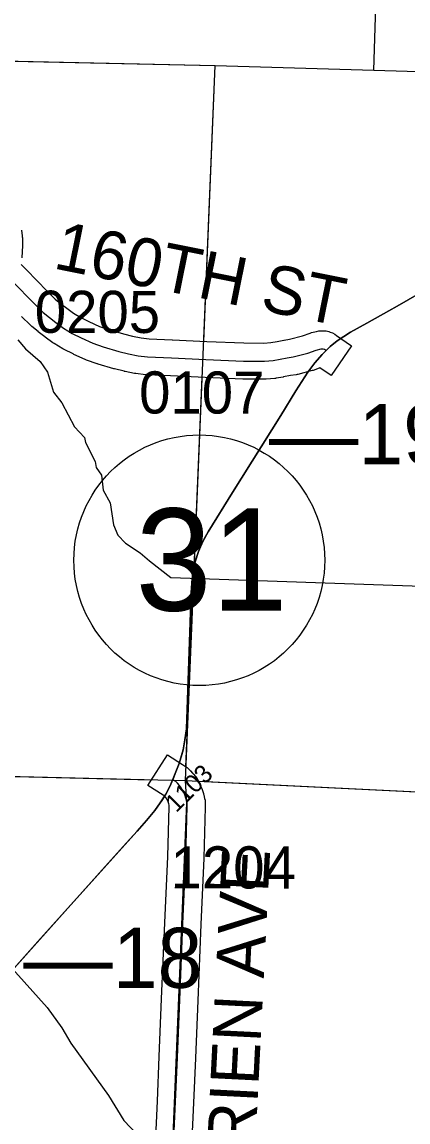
# Model space of a CAD drawing. Extents: x -157.2 to -99.3, y 12.2 to 46.2.
# Drawn here: x -118.065 to -117.423, y 32.599 to 34.429 of the extents above; entities that cross this region are included whole.
import ezdxf

# ---------------------------------------------------------------- set-up
doc = ezdxf.new("R2010")
doc.units = 0
for name, color, linetype in [('tdCoHydroRiver', 7, 'Continuous'), ('tdCoPriCL', 7, 'Continuous'), ('tdCoPriNonDiv', 7, 'Continuous'), ('tdCoPriNonDivCL', 7, 'Continuous'), ('tdCoSecRdNmbr', 7, 'Continuous'), ('tdCoSecRdTxt', 7, 'Continuous'), ('tdCoSecRteBand', 7, 'Continuous'), ('tdCoSecRteCL', 7, 'Continuous'), ('tdCoSectLine', 7, 'Continuous'), ('tdCoSectLinePart', 7, 'Continuous'), ('tdCoShieldStRte', 7, 'Continuous'), ('tdCoSurfAsphalt', 7, 'Continuous'), ('tdCoSurfGravel', 7, 'Continuous'), ('tdCoTwpBndry', 7, 'Continuous'), ('tdCoTwpBndryShd', 7, 'Continuous'), ('tdStHwyPriRefPost1', 7, 'Continuous')]:
    doc.layers.add(name, color=color, linetype=linetype)

msp = doc.modelspace()

# ---------------------------------------------------------------- linework, layer by layer
at = {"layer": 'tdCoHydroRiver'}
for points in [[(-118.0718, 33.9003), (-118.0595, 33.8857), (-118.0349, 33.8646), (-118.0227, 33.8469), (-118.0126, 33.8135), (-117.9989, 33.7957), (-117.9779, 33.7557), (-117.961, 33.7379), (-117.9596, 33.73), (-117.9432, 33.6979), (-117.9418, 33.6884), (-117.9327, 33.6756), (-117.9303, 33.6503), (-117.9182, 33.6294), (-117.9129, 33.593), (-117.9055, 33.5754), (-117.8932, 33.5625), (-117.8684, 33.546), (-117.853, 33.533), (-117.8175, 33.5052), (-117.384, 33.4902)], [(-118.0998, 32.8754), (-118.0232, 32.7897), (-117.9989, 32.7559), (-117.9838, 32.7303), (-117.9215, 32.6434), (-117.8958, 32.6016), (-117.8743, 32.579), (-117.8072, 32.5519)]]:
    msp.add_lwpolyline(points, dxfattribs=at)
at = {"layer": 'tdCoPriCL'}
msp.add_lwpolyline([(-118.1298, 32.7981), (-117.9838, 32.9606), (-117.8735, 33.0834), (-117.8583, 33.1009), (-117.8442, 33.1177), (-117.8328, 33.1343), (-117.8262, 33.1448), (-117.8188, 33.1587), (-117.816, 33.1653), (-117.8145, 33.1686), (-117.8102, 33.1789), (-117.8038, 33.1956), (-117.8006, 33.2066), (-117.7971, 33.2186), (-117.7944, 33.2349), (-117.7917, 33.2534), (-117.786, 33.4141), (-117.7823, 33.503), (-117.7771, 33.531), (-117.7714, 33.5484), (-117.7642, 33.5653), (-117.7554, 33.5813), (-117.715, 33.6464), (-117.6348, 33.7749), (-117.6099, 33.8156), (-117.5899, 33.8467), (-117.5784, 33.8622), (-117.566, 33.8763), (-117.5594, 33.8829), (-117.5527, 33.8896), (-117.5409, 33.899), (-117.5189, 33.9133), (-117.492, 33.9283), (-117.4551, 33.9489), (-117.4412, 33.9567), (-117.3863, 33.988)], dxfattribs=at)
at = {"layer": 'tdCoPriNonDiv'}
for points in [[(-117.3863, 33.988), (-117.4412, 33.9567), (-117.4551, 33.9489), (-117.492, 33.9283), (-117.5189, 33.9133), (-117.5409, 33.899), (-117.5527, 33.8896), (-117.5594, 33.8829), (-117.566, 33.8763), (-117.5784, 33.8622), (-117.5899, 33.8467), (-117.6099, 33.8156), (-117.6348, 33.7749), (-117.715, 33.6464), (-117.7554, 33.5813), (-117.7642, 33.5653), (-117.7714, 33.5484), (-117.7771, 33.531), (-117.7823, 33.503), (-117.786, 33.4141), (-117.7917, 33.2534), (-117.7944, 33.2349), (-117.7971, 33.2186), (-117.8006, 33.2066), (-117.8038, 33.1956), (-117.8102, 33.1789), (-117.8145, 33.1686), (-117.816, 33.1653), (-117.8188, 33.1587), (-117.8262, 33.1448), (-117.8328, 33.1343), (-117.8442, 33.1177), (-117.8583, 33.1009), (-117.8735, 33.0834), (-117.9838, 32.9606), (-118.1298, 32.7981)], [(-118.1298, 32.7981), (-117.9838, 32.9606), (-117.8735, 33.0834), (-117.8583, 33.1009), (-117.8442, 33.1177), (-117.8328, 33.1343), (-117.8262, 33.1448), (-117.8188, 33.1587), (-117.8102, 33.1789), (-117.8038, 33.1956), (-117.8006, 33.2066), (-117.7971, 33.2186), (-117.7944, 33.2349), (-117.7917, 33.2534), (-117.786, 33.4141), (-117.7823, 33.503), (-117.7771, 33.531), (-117.7714, 33.5484), (-117.7642, 33.5653), (-117.7554, 33.5813), (-117.715, 33.6464), (-117.6348, 33.7749), (-117.6099, 33.8156), (-117.5899, 33.8467), (-117.5784, 33.8622), (-117.566, 33.8763), (-117.5594, 33.8829), (-117.5527, 33.8896), (-117.5409, 33.899), (-117.5189, 33.9133), (-117.492, 33.9283), (-117.4551, 33.9489), (-117.4412, 33.9567), (-117.3863, 33.988)]]:
    msp.add_lwpolyline(points, dxfattribs=at)
at = {"layer": 'tdCoPriNonDivCL'}
msp.add_lwpolyline([(-118.0829, 32.8499), (-118.0343, 32.9044), (-117.9838, 32.9606), (-117.9502, 32.9981), (-117.9266, 33.0245), (-117.8918, 33.063), (-117.8735, 33.0834), (-117.8583, 33.1009), (-117.8442, 33.1177), (-117.8353, 33.1303), (-117.8262, 33.1448), (-117.8188, 33.1587), (-117.8145, 33.1686), (-117.8102, 33.1789), (-117.8038, 33.1956), (-117.7971, 33.2186), (-117.7944, 33.2349), (-117.7917, 33.2534), (-117.7897, 33.3002), (-117.786, 33.4141), (-117.7838, 33.4802), (-117.7823, 33.5029), (-117.7793, 33.5222), (-117.7771, 33.531), (-117.7745, 33.5398), (-117.7714, 33.5484), (-117.768, 33.5569), (-117.7642, 33.5653), (-117.76, 33.5734), (-117.7554, 33.5813), (-117.7463, 33.5956), (-117.715, 33.6464), (-117.6348, 33.7749), (-117.6099, 33.8156), (-117.5899, 33.8467), (-117.5784, 33.8622), (-117.566, 33.8763), (-117.5594, 33.8829), (-117.5527, 33.8896), (-117.5409, 33.899), (-117.5189, 33.9133), (-117.492, 33.9283), (-117.4663, 33.9427), (-117.4551, 33.9489), (-117.4412, 33.9567), (-117.3863, 33.988)], dxfattribs=at)
msp.add_lwpolyline([(-118.0829, 32.8499), (-118.0343, 32.9044), (-117.9838, 32.9606), (-117.9502, 32.9981), (-117.9266, 33.0245), (-117.8918, 33.063), (-117.8735, 33.0834), (-117.8583, 33.1009), (-117.8442, 33.1177), (-117.8353, 33.1303), (-117.8262, 33.1448), (-117.8188, 33.1587), (-117.8145, 33.1686), (-117.8102, 33.1789), (-117.8038, 33.1956), (-117.7971, 33.2186), (-117.7944, 33.2349), (-117.7917, 33.2534), (-117.7897, 33.3002), (-117.786, 33.4141), (-117.7838, 33.4802), (-117.7823, 33.5029), (-117.7793, 33.5222), (-117.7771, 33.531), (-117.7745, 33.5398), (-117.7714, 33.5484), (-117.768, 33.5569), (-117.7642, 33.5653), (-117.76, 33.5734), (-117.7554, 33.5813), (-117.7463, 33.5956), (-117.715, 33.6464), (-117.6348, 33.7749), (-117.6099, 33.8156), (-117.5899, 33.8467), (-117.5784, 33.8622), (-117.566, 33.8763), (-117.5594, 33.8829), (-117.5527, 33.8896), (-117.5409, 33.899), (-117.5189, 33.9133), (-117.492, 33.9283), (-117.4663, 33.9427), (-117.4551, 33.9489), (-117.4412, 33.9567), (-117.3863, 33.988)], dxfattribs=at)
at = {"layer": 'tdCoSecRteBand'}
for points in [[(-118.0659, 34.0832), (-118.0647, 34.0736), (-118.0645, 34.072), (-118.0644, 34.0705), (-118.0642, 34.0601), (-118.0642, 34.0589), (-118.0642, 34.0576), (-118.0655, 34.0369)], [(-118.0663, 34.0257), (-118.0575, 34.0171), (-118.0575, 34.017), (-118.0231, 33.9816), (-118.0098, 33.9683), (-118.0009, 33.9611), (-117.9907, 33.9532), (-117.9794, 33.9451), (-117.967, 33.9375), (-117.9539, 33.9309), (-117.9363, 33.923), (-117.921, 33.9176), (-117.8961, 33.9104), (-117.8812, 33.9067), (-117.8672, 33.9038), (-117.8537, 33.9022), (-117.8152, 33.9005), (-117.8152, 33.9005), (-117.8151, 33.9005), (-117.758, 33.8978), (-117.6962, 33.8953), (-117.6629, 33.8951), (-117.6512, 33.8961), (-117.6411, 33.8978), (-117.6298, 33.9), (-117.6295, 33.9001), (-117.6291, 33.9001), (-117.6202, 33.9016), (-117.5987, 33.9071), (-117.5861, 33.9117), (-117.5849, 33.9122), (-117.5837, 33.9125), (-117.5755, 33.9147), (-117.5716, 33.9158), (-117.5676, 33.9158), (-117.5644, 33.9158), (-117.5595, 33.9158), (-117.5549, 33.9142), (-117.5527, 33.9135), (-117.5487, 33.9122), (-117.5452, 33.9098), (-117.5421, 33.9076), (-117.5173, 33.8906), (-117.5513, 33.8412), (-117.5697, 33.8538), (-117.5794, 33.8502), (-117.5809, 33.8497), (-117.5824, 33.8493), (-117.6066, 33.8431), (-117.6078, 33.8428), (-117.6091, 33.8426), (-117.6189, 33.841), (-117.6301, 33.8388), (-117.6304, 33.8388), (-117.6308, 33.8387), (-117.6423, 33.8368), (-117.6436, 33.8365), (-117.6448, 33.8364), (-117.6591, 33.8352), (-117.6605, 33.8351), (-117.6619, 33.8351), (-117.6972, 33.8353), (-117.6976, 33.8353), (-117.6981, 33.8354), (-117.7605, 33.8378), (-117.7606, 33.8378), (-117.7608, 33.8378), (-117.8179, 33.8406), (-117.8576, 33.8423), (-117.8588, 33.8423), (-117.86, 33.8425), (-117.8758, 33.8445), (-117.8769, 33.8446), (-117.878, 33.8448), (-117.8938, 33.848), (-117.8944, 33.8481), (-117.895, 33.8483), (-117.911, 33.8522), (-117.9116, 33.8524), (-117.9122, 33.8526), (-117.9386, 33.8602), (-117.9395, 33.8605), (-117.9403, 33.8608), (-117.9576, 33.8669), (-117.9587, 33.8673), (-117.9598, 33.8678), (-117.979, 33.8764), (-117.9796, 33.8767), (-117.9802, 33.877), (-117.9949, 33.8844), (-117.9961, 33.8849), (-117.9972, 33.8856), (-118.0117, 33.8945), (-118.0127, 33.8951), (-118.0137, 33.8958), (-118.0263, 33.9049), (-118.0266, 33.9052), (-118.027, 33.9055), (-118.0379, 33.9139), (-118.0381, 33.9141), (-118.0384, 33.9143), (-118.0487, 33.9227), (-118.05, 33.9237), (-118.0511, 33.9248), (-118.0656, 33.9393)], [(-117.8467, 32.4898), (-117.8398, 32.634), (-117.8368, 32.7081), (-117.8329, 32.804), (-117.8329, 32.804), (-117.8329, 32.804), (-117.8277, 32.9306), (-117.8277, 32.9306), (-117.8277, 32.9307), (-117.8228, 33.0409), (-117.8203, 33.1239), (-117.8204, 33.1263), (-117.8209, 33.1285), (-117.822, 33.1318), (-117.8233, 33.1342), (-117.8237, 33.1351), (-117.8241, 33.136), (-117.8254, 33.1388), (-117.8259, 33.1394), (-117.8284, 33.1421), (-117.8284, 33.1421), (-117.8302, 33.1433), (-117.8556, 33.1593), (-117.8234, 33.21), (-117.7981, 33.1939), (-117.7935, 33.191), (-117.7907, 33.1892), (-117.7883, 33.1869), (-117.7856, 33.1842), (-117.7853, 33.1838), (-117.7849, 33.1834), (-117.7814, 33.1797), (-117.7809, 33.1791), (-117.7803, 33.1785), (-117.7766, 33.174), (-117.774, 33.1708), (-117.7723, 33.167), (-117.7697, 33.1613), (-117.7677, 33.1575), (-117.7665, 33.1552), (-117.7657, 33.1527), (-117.7635, 33.1458), (-117.7631, 33.1447), (-117.7629, 33.1436), (-117.7614, 33.1374), (-117.7607, 33.1345), (-117.7606, 33.1316), (-117.7603, 33.1252), (-117.7603, 33.1241), (-117.7603, 33.1231), (-117.7628, 33.0389), (-117.7628, 33.0387), (-117.7628, 33.0385), (-117.7678, 32.928), (-117.7729, 32.8016), (-117.7768, 32.7057), (-117.7798, 32.6314), (-117.7798, 32.6313), (-117.7799, 32.6312), (-117.7868, 32.487)]]:
    msp.add_lwpolyline(points, dxfattribs=at)
at = {"layer": 'tdCoSecRteCL'}
for points in [[(-118.0812, 33.9983), (-118.0444, 33.9605), (-118.0299, 33.946), (-118.0195, 33.9376), (-118.0087, 33.9292), (-117.9961, 33.9201), (-117.9815, 33.9112), (-117.9667, 33.9038), (-117.9475, 33.8952), (-117.9302, 33.889), (-117.9038, 33.8814), (-117.8878, 33.8774), (-117.872, 33.8742), (-117.8563, 33.8722), (-117.8166, 33.8705), (-117.7593, 33.8678), (-117.6969, 33.8653), (-117.6617, 33.8651), (-117.6474, 33.8663), (-117.6358, 33.8683), (-117.6242, 33.8705), (-117.614, 33.8722), (-117.5898, 33.8784), (-117.5758, 33.8836), (-117.5676, 33.8858), (-117.5644, 33.8858), (-117.5622, 33.885), (-117.5591, 33.8829)], [(-117.8167, 32.4884), (-117.8098, 32.6327), (-117.8068, 32.7069), (-117.8029, 32.8028), (-117.7977, 32.9293), (-117.7928, 33.0398), (-117.7903, 33.124), (-117.7906, 33.1304), (-117.792, 33.1366), (-117.7943, 33.1435), (-117.7967, 33.1482), (-117.7997, 33.1548), (-117.8034, 33.1593), (-117.8068, 33.163), (-117.8095, 33.1657), (-117.8142, 33.1686)]]:
    msp.add_lwpolyline(points, dxfattribs=at)
at = {"layer": 'tdCoSectLine'}
for points in [[(-117.4801, 34.3493), (-117.4487, 35.3607)], [(-118.4753, 34.3728), (-117.7439, 34.3567)], [(-117.7934, 33.1673), (-117.7439, 34.3567)], [(-117.7439, 34.3567), (-117.4801, 34.3493)], [(-117.4801, 34.3493), (-116.7577, 34.3274)], [(-118.7798, 33.1912), (-117.7934, 33.1673)], [(-117.8311, 32.1577), (-117.7909, 33.1304), (-117.7934, 33.1673)], [(-117.7934, 33.1673), (-116.7946, 33.1185)]]:
    msp.add_lwpolyline(points, dxfattribs=at)
at = {"layer": 'tdCoSectLinePart'}
for points in [[(-117.4801, 34.3493), (-117.4504, 35.3059)], [(-118.2104, 34.367), (-117.7439, 34.3567)], [(-117.763, 33.898), (-117.7439, 34.3567)], [(-117.7439, 34.3567), (-117.4801, 34.3493)], [(-117.4801, 34.3493), (-117.0183, 34.3353)], [(-117.7925, 33.1901), (-117.7655, 33.8383)], [(-118.7798, 33.1912), (-117.85, 33.1687)], [(-117.7728, 33.1663), (-116.853, 33.1214)]]:
    msp.add_lwpolyline(points, dxfattribs=at)
at = {"layer": 'tdCoShieldStRte'}
msp.add_circle((-117.7703, 33.5339), 0.2085, dxfattribs=at)
at = {"layer": 'tdCoSurfAsphalt'}
for points in [[(-118.0812, 33.9983), (-118.0444, 33.9605), (-118.0299, 33.946), (-118.0195, 33.9376), (-118.0087, 33.9292), (-117.9961, 33.9201), (-117.9815, 33.9112), (-117.9667, 33.9038), (-117.9475, 33.8952), (-117.9302, 33.889), (-117.9038, 33.8814), (-117.8878, 33.8774), (-117.872, 33.8742), (-117.8563, 33.8722), (-117.8166, 33.8705), (-117.7593, 33.8678), (-117.6969, 33.8653), (-117.6617, 33.8651), (-117.6474, 33.8663), (-117.6358, 33.8683), (-117.6242, 33.8705), (-117.614, 33.8722), (-117.5898, 33.8784), (-117.5758, 33.8836), (-117.5676, 33.8858), (-117.5644, 33.8858), (-117.5622, 33.885), (-117.5591, 33.8829)], [(-117.8068, 32.7069), (-117.8029, 32.8028), (-117.7977, 32.9293), (-117.7928, 33.0398), (-117.7903, 33.124), (-117.7906, 33.1304), (-117.792, 33.1366), (-117.7943, 33.1435), (-117.7967, 33.1482), (-117.7997, 33.1548), (-117.8034, 33.1593), (-117.8068, 33.163), (-117.8095, 33.1657), (-117.8142, 33.1686)]]:
    msp.add_lwpolyline(points, dxfattribs=at)
at = {"layer": 'tdCoSurfGravel'}
msp.add_lwpolyline([(-117.8354, 32.1642), (-117.8328, 32.1676), (-117.831, 32.1745), (-117.8298, 32.1838), (-117.8241, 32.3269), (-117.8167, 32.4884), (-117.8098, 32.6327), (-117.8068, 32.7069)], dxfattribs=at)
at = {"layer": 'tdCoTwpBndry'}
msp.add_lwpolyline([(-118.2104, 34.367), (-117.7439, 34.3567), (-117.4801, 34.3493), (-117.0181, 34.3353)], dxfattribs=at)
at = {"layer": 'tdCoTwpBndryShd'}
msp.add_lwpolyline([(-120.5012, 34.4313), (-119.7489, 34.4024), (-119.4647, 34.3917), (-118.7428, 34.3783), (-118.4753, 34.3728), (-117.7439, 34.3567), (-117.4801, 34.3493), (-116.7577, 34.3274), (-116.4902, 34.3216), (-115.7938, 34.3032), (-115.4882, 34.2958), (-114.7955, 34.2698), (-114.4939, 34.2619)], dxfattribs=at)

# ---------------------------------------------------------------- texts
at = {"layer": 'tdCoSecRdNmbr'}
for s, height, rotation, p in [('0205', 0.07, 359.9094, (-118.0438, 33.9123)), ('0107', 0.07, 359.9095, (-117.8704, 33.7781)), ('1103', 0.03, 44.9105, (-117.8087, 33.1127)), ('1204', 0.07, 359.9096, (-117.8181, 32.9881))]:
    msp.add_text(s, height=height, rotation=rotation, dxfattribs=at).set_placement(p)
at = {"layer": 'tdCoSecRdTxt'}
for s, rotation, p in [('160TH ST', 348.5821, (-118.0148, 34.0198)), ("O'BRIEN AVE", 87.1254, (-117.6862, 32.378))]:
    msp.add_text(s, height=0.08, rotation=rotation, dxfattribs=at).set_placement(p)
at = {"layer": 'tdCoShieldStRte'}
msp.add_text('31', height=0.17, dxfattribs=at).set_placement((-117.8763, 33.45))
at = {"layer": 'tdStHwyPriRefPost1'}
for s, p in [('‒‒19', (-117.6544, 33.6936)), ('‒‒18', (-118.0628, 32.8225))]:
    msp.add_text(s, height=0.1, dxfattribs=at).set_placement(p)

doc.saveas('drawing.dxf')
